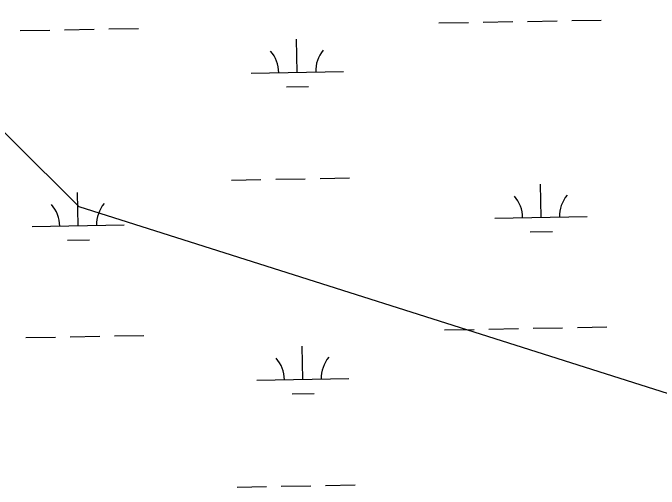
# Model space of a CAD drawing. Extents: x 3925854 to 3964121, y 224593 to 250589.
# Drawn here: x 3939645 to 3940345, y 232780 to 233296 of the extents above; entities that cross this region are included whole.
import ezdxf

# ---------------------------------------------------------------- set-up
doc = ezdxf.new("R2010")
doc.units = 0
doc.layers.add('V-UTIL-LINE', color=7, linetype='Continuous')
doc.layers.add('V-WETL-SWMP', color=7, linetype='Continuous')

msp = doc.modelspace()

# ---------------------------------------------------------------- linework, layer by layer
at = {"layer": 'V-UTIL-LINE'}
msp.add_lwpolyline([(3944448.956, 231161.167), (3944066.619, 231705.838), (3939716.974, 233085.703), (3938914.857, 233883.421)], dxfattribs=at)
at = {"layer": 'V-WETL-SWMP'}
for p, q in [((3940106.845, 233284.873), (3940138.839, 233285.455)), ((3940154.837, 233285.746), (3940186.831, 233286.328)), ((3940202.829, 233286.619), (3940234.824, 233287.2)), ((3940250.821, 233287.491), (3940282.816, 233288.073)), ((3939653.012, 233276.621), (3939685.006, 233277.203)), ((3939701.004, 233277.494), (3939732.998, 233278.076)), ((3939748.996, 233278.366), (3939780.991, 233278.948)), ((3939953.201, 233231.329), (3939952.546, 233267.323)), ((3939903.209, 233230.42), (3940003.192, 233232.238)), ((3939941.483, 233215.683), (3939965.479, 233216.119)), ((3939881.903, 233114.582), (3939913.898, 233115.163)), ((3939929.896, 233115.454), (3939961.89, 233116.036)), ((3939977.888, 233116.327), (3940009.882, 233116.909)), ((3940217.536, 233074.247), (3940216.882, 233110.241)), ((3939715.711, 233065.122), (3939715.057, 233101.116)), ((3940167.544, 233073.338), (3940267.528, 233075.156)), ((3939665.719, 233064.213), (3939765.703, 233066.031)), ((3940205.819, 233058.6), (3940229.815, 233059.037)), ((3939703.994, 233049.476), (3939727.99, 233049.912)), ((3940112.893, 232952.253), (3940144.887, 232952.835)), ((3940160.885, 232953.126), (3940192.88, 232953.708)), ((3940208.877, 232953.999), (3940240.872, 232954.58)), ((3940256.869, 232954.871), (3940288.864, 232955.453)), ((3939707.052, 232944.874), (3939739.047, 232945.456)), ((3939755.044, 232945.746), (3939787.039, 232946.328)), ((3939659.06, 232944.001), (3939691.054, 232944.583)), ((3939959.249, 232898.709), (3939958.594, 232934.703)), ((3939909.257, 232897.8), (3940009.241, 232899.618)), ((3939947.531, 232883.063), (3939971.527, 232883.499)), ((3939983.936, 232783.707), (3940015.93, 232784.289)), ((3939887.951, 232781.962), (3939919.946, 232782.543)), ((3939935.944, 232782.834), (3939967.938, 232783.416))]:
    msp.add_line(p, q, dxfattribs=at)
for centre, start, end in [((3939897.958, 233230.8), 0.269879, 41.813537), ((3940008.426, 233232.808), 140.269876, 181.813534), ((3940162.294, 233073.717), 0.269879, 41.813537), ((3940272.761, 233075.726), 140.269876, 181.813534), ((3939660.469, 233064.593), 0.269879, 41.813537), ((3939770.936, 233066.601), 140.269876, 181.813534), ((3939904.006, 232898.18), 0.269879, 41.813537), ((3940014.474, 232900.188), 140.269876, 181.813534)]:
    msp.add_arc(centre, 35.246, start, end, dxfattribs=at)

doc.saveas('drawing.dxf')
